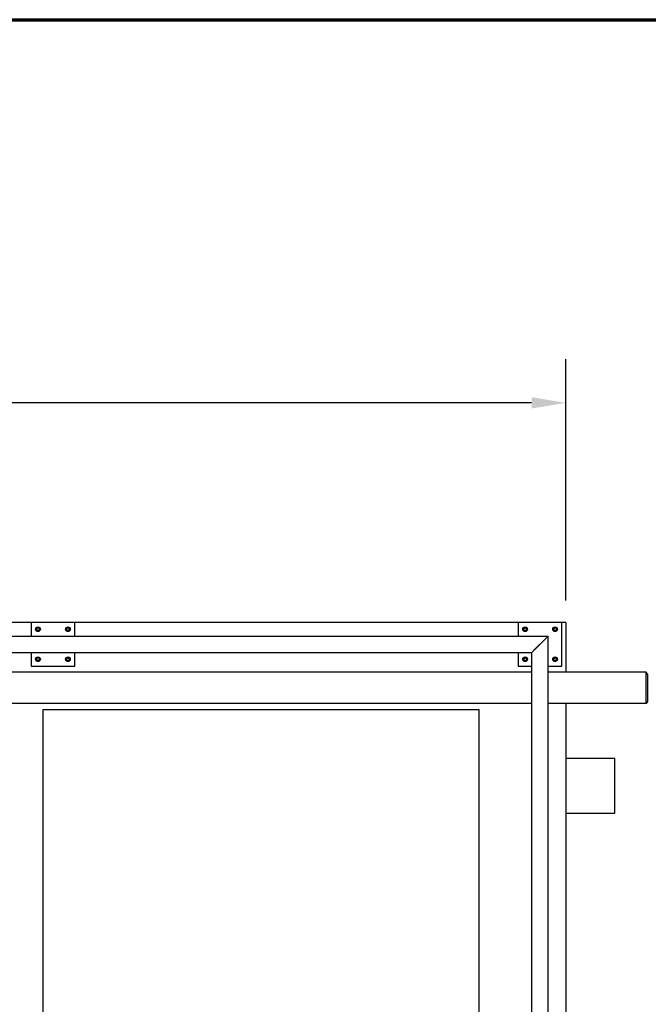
# Model space of a CAD drawing. Header units: inches. Extents: x 24 to 1128, y -69 to 748.
# Tile 660 of 663: x 691 to 749, y 658 to 748. Entities that reach past the tile are written whole.
import ezdxf

# ---------------------------------------------------------------- set-up
doc = ezdxf.new("R2010")
doc.units = ezdxf.units.IN
doc.header["$LTSCALE"] = 32
doc.header["$MEASUREMENT"] = 0
for name, color, linetype, lineweight in [('Border (ANSI)', 7, 'Continuous', 70), ('Dimension (ANSI)', 7, 'Continuous', 25), ('Visible (ANSI)', 7, 'Continuous', 30)]:
    doc.layers.add(name, color=color, linetype=linetype, lineweight=lineweight)
doc.styles.add('Note Text (ANSI)', font='tahoma.ttf')
doc.dimstyles.new('SB Fraction-16 (ANSI)', dxfattribs={"dimscale": 32, "dimtxt": 0.125, "dimasz": 0.098425, "dimexe": 0.125, "dimexo": 0.0625, "dimgap": 0.031496, "dimtad": 0, "dimtih": 1, "dimtoh": 1, "dimdec": 4, "dimrnd": 1e-08, "dimzin": 0, "dimdsep": 46, "dimlunit": 5, "dimtxsty": 'Note Text (ANSI)', "dimcen": 0.09, "dimdle": 0.393701, "dimclrd": 256, "dimclre": 256, "dimclrt": 256, "dimadec": 0, "dimazin": 3, "dimtfac": 0.96, "dimtofl": 0, "dimtmove": 0, "dimatfit": 3, "dimfxl": 1, "dimfrac": 2, "dimtolj": 1, "dimtzin": 12, "dimlwd": -1, "dimlwe": -1, "dimarcsym": 0})

# ---------------------------------------------------------------- blocks, each defined once
blk = doc.blocks.new('Borders SUPERIOR BORDER')
at = {"layer": 'Border (ANSI)'}
blk.add_line((0.75, 23.375), (35.25, 23.375), dxfattribs=at)
blk = doc.blocks.new('*D17')
at = {"layer": 'Defpoints', "color": 0, "transparency": 16777216}
for p in [(741.281, 712.826), (480.281, 692.669), (741.281, 692.669)]:
    blk.add_point(p, dxfattribs=at)
at = {"layer": 'Dimension (ANSI)', "transparency": 16777216}
for p, q in [((480.281, 694.669), (480.281, 716.826)), ((741.281, 694.669), (741.281, 716.826)), ((483.43, 712.826), (605.637, 712.826)), ((738.131, 712.826), (615.924, 712.826))]:
    blk.add_line(p, q, dxfattribs=at)
for points in [[(483.43, 713.351), (483.43, 712.301), (480.281, 712.826)], [(738.131, 713.351), (738.131, 712.301), (741.281, 712.826)]]:
    blk.add_solid(points, dxfattribs=at)
at = {"layer": 'Dimension (ANSI)', "transparency": 16777216, "insert": (606.645, 714.909), "char_height": 4, "attachment_point": 1, "style": 'Note Text (ANSI)'}
blk.add_mtext('\\A1;261', dxfattribs=at)

msp = doc.modelspace()

# ---------------------------------------------------------------- linework, layer by layer
at = {"layer": 'Visible (ANSI)'}
for p, q in [((692.18688, 692.66853), (651.46813, 692.66853)), ((696.18688, 692.66853), (692.18688, 692.66853)), ((692.18688, 692.66853), (692.18688, 691.41853)), ((736.90563, 692.66853), (696.18688, 692.66853)), ((696.18688, 691.41853), (696.18688, 692.66853)), ((740.90563, 692.66853), (736.90563, 692.66853)), ((736.90563, 692.66853), (736.90563, 691.41853)), ((741.28063, 692.66853), (740.90563, 692.66853)), ((740.90563, 688.66853), (740.90563, 692.66853)), ((741.28063, 692.66853), (741.28063, 688.10603)), ((692.73388, 692.17863), (692.65588, 692.1336)), ((692.65588, 692.1336), (692.65588, 692.04353)), ((692.65588, 692.04353), (692.65588, 691.95346)), ((692.65588, 691.95346), (692.73388, 691.90843)), ((692.81188, 692.22366), (692.73388, 692.17863)), ((692.73388, 691.90843), (692.81188, 691.8634)), ((692.88988, 692.17863), (692.81188, 692.22366)), ((692.81188, 691.8634), (692.88988, 691.90843)), ((692.96788, 692.1336), (692.88988, 692.17863)), ((692.88988, 691.90843), (692.96788, 691.95346)), ((692.96788, 692.04353), (692.96788, 692.1336)), ((692.96788, 691.95346), (692.96788, 692.04353)), ((695.48388, 692.17863), (695.40588, 692.1336)), ((695.40588, 692.1336), (695.40588, 692.04353)), ((695.40588, 692.04353), (695.40588, 691.95346)), ((695.40588, 691.95346), (695.48388, 691.90843)), ((695.56188, 692.22366), (695.48388, 692.17863)), ((695.48388, 691.90843), (695.56188, 691.8634)), ((695.63988, 692.17863), (695.56188, 692.22366)), ((695.56188, 691.8634), (695.63988, 691.90843)), ((695.71788, 692.1336), (695.63988, 692.17863)), ((695.63988, 691.90843), (695.71788, 691.95346)), ((695.71788, 692.04353), (695.71788, 692.1336)), ((695.71788, 691.95346), (695.71788, 692.04353)), ((737.45263, 692.17863), (737.37463, 692.1336)), ((737.37463, 692.1336), (737.37463, 692.04353)), ((737.37463, 692.04353), (737.37463, 691.95346)), ((737.37463, 691.95346), (737.45263, 691.90843)), ((737.53063, 692.22366), (737.45263, 692.17863)), ((737.45263, 691.90843), (737.53063, 691.8634)), ((737.60863, 692.17863), (737.53063, 692.22366)), ((737.53063, 691.8634), (737.60863, 691.90843)), ((737.68663, 692.1336), (737.60863, 692.17863)), ((737.60863, 691.90843), (737.68663, 691.95346)), ((737.68663, 692.04353), (737.68663, 692.1336)), ((737.68663, 691.95346), (737.68663, 692.04353)), ((740.20263, 692.17863), (740.12463, 692.1336)), ((740.12463, 692.1336), (740.12463, 692.04353)), ((740.12463, 692.04353), (740.12463, 691.95346)), ((740.12463, 691.95346), (740.20263, 691.90843)), ((740.28063, 692.22366), (740.20263, 692.17863)), ((740.20263, 691.90843), (740.28063, 691.8634)), ((740.35863, 692.17863), (740.28063, 692.22366)), ((740.28063, 691.8634), (740.35863, 691.90843)), ((740.43663, 692.1336), (740.35863, 692.17863)), ((740.35863, 691.90843), (740.43663, 691.95346)), ((740.43663, 692.04353), (740.43663, 692.1336)), ((740.43663, 691.95346), (740.43663, 692.04353)), ((648.71813, 691.41853), (739.64856, 691.41853)), ((738.52356, 690.29353), (739.27356, 691.04353)), ((739.28063, 691.03646), (738.53063, 690.28646)), ((739.64856, 691.41853), (739.27356, 691.04353)), ((739.28063, 691.03646), (739.65563, 691.41146)), ((739.65563, 584.16853), (739.65563, 691.41146)), ((648.71813, 689.91853), (738.14856, 689.91853)), ((692.18688, 689.91853), (692.18688, 688.66853)), ((696.18688, 688.66853), (696.18688, 689.91853)), ((736.90563, 689.91853), (736.90563, 688.66853)), ((738.52356, 690.29353), (738.14856, 689.91853)), ((738.15563, 689.91146), (738.53063, 690.28646)), ((738.15563, 583.41853), (738.15563, 689.91146)), ((692.73388, 689.42863), (692.65588, 689.3836)), ((692.65588, 689.3836), (692.65588, 689.29353)), ((692.65588, 689.29353), (692.65588, 689.20346)), ((692.65588, 689.20346), (692.73388, 689.15843)), ((692.81188, 689.47366), (692.73388, 689.42863)), ((692.73388, 689.15843), (692.81188, 689.1134)), ((692.88988, 689.42863), (692.81188, 689.47366)), ((692.81188, 689.1134), (692.88988, 689.15843)), ((692.96788, 689.3836), (692.88988, 689.42863)), ((692.88988, 689.15843), (692.96788, 689.20346)), ((692.96788, 689.29353), (692.96788, 689.3836)), ((692.96788, 689.20346), (692.96788, 689.29353)), ((695.48388, 689.42863), (695.40588, 689.3836)), ((695.40588, 689.3836), (695.40588, 689.29353)), ((695.40588, 689.29353), (695.40588, 689.20346)), ((695.40588, 689.20346), (695.48388, 689.15843)), ((695.56188, 689.47366), (695.48388, 689.42863)), ((695.48388, 689.15843), (695.56188, 689.1134)), ((695.63988, 689.42863), (695.56188, 689.47366)), ((695.56188, 689.1134), (695.63988, 689.15843)), ((695.71788, 689.3836), (695.63988, 689.42863)), ((695.63988, 689.15843), (695.71788, 689.20346)), ((695.71788, 689.29353), (695.71788, 689.3836)), ((695.71788, 689.20346), (695.71788, 689.29353)), ((737.45263, 689.42863), (737.37463, 689.3836)), ((737.37463, 689.3836), (737.37463, 689.29353)), ((737.37463, 689.29353), (737.37463, 689.20346)), ((737.37463, 689.20346), (737.45263, 689.15843)), ((737.53063, 689.47366), (737.45263, 689.42863)), ((737.45263, 689.15843), (737.53063, 689.1134)), ((737.60863, 689.42863), (737.53063, 689.47366)), ((737.53063, 689.1134), (737.60863, 689.15843)), ((737.68663, 689.3836), (737.60863, 689.42863)), ((737.60863, 689.15843), (737.68663, 689.20346)), ((737.68663, 689.29353), (737.68663, 689.3836)), ((737.68663, 689.20346), (737.68663, 689.29353)), ((740.20263, 689.42863), (740.12463, 689.3836)), ((740.12463, 689.3836), (740.12463, 689.29353)), ((740.12463, 689.29353), (740.12463, 689.20346)), ((740.12463, 689.20346), (740.20263, 689.15843)), ((740.28063, 689.47366), (740.20263, 689.42863)), ((740.20263, 689.15843), (740.28063, 689.1134)), ((740.35863, 689.42863), (740.28063, 689.47366)), ((740.28063, 689.1134), (740.35863, 689.15843)), ((740.43663, 689.3836), (740.35863, 689.42863)), ((740.35863, 689.15843), (740.43663, 689.20346)), ((740.43663, 689.29353), (740.43663, 689.3836)), ((740.43663, 689.20346), (740.43663, 689.29353)), ((738.15563, 688.10603), (674.55951, 688.10603)), ((692.18688, 688.66853), (696.18688, 688.66853)), ((736.90563, 688.66853), (738.15563, 688.66853)), ((739.65563, 688.66853), (740.90563, 688.66853)), ((748.63626, 688.10603), (739.65563, 688.10603)), ((748.63626, 685.23103), (748.63626, 688.10603)), ((748.78013, 687.91853), (748.63626, 688.10603)), ((748.78013, 687.91853), (748.78013, 685.41853)), ((738.15563, 685.23103), (674.55951, 685.23103)), ((748.63626, 685.23103), (739.65563, 685.23103)), ((741.28063, 685.23103), (741.28063, 584.16853)), ((748.78013, 685.41853), (748.63626, 685.23103)), ((693.28063, 552.66853), (693.28063, 684.66853)), ((693.28063, 684.66853), (733.28063, 684.66853)), ((733.28063, 684.66853), (733.28063, 552.66853)), ((745.78063, 680.16853), (741.28063, 680.16853)), ((745.78063, 675.16853), (745.78063, 680.16853)), ((741.28063, 675.16853), (745.78063, 675.16853))]:
    msp.add_line(p, q, dxfattribs=at)
for centre, radius in [((692.81188, 692.04353), 0.216), ((692.81188, 692.04353), 0.1248), ((695.56188, 692.04353), 0.216), ((695.56188, 692.04353), 0.1248), ((737.53063, 692.04353), 0.216), ((737.53063, 692.04353), 0.1248), ((740.28063, 692.04353), 0.216), ((740.28063, 692.04353), 0.1248), ((692.81188, 689.29353), 0.216), ((692.81188, 689.29353), 0.1248), ((695.56188, 689.29353), 0.216), ((695.56188, 689.29353), 0.1248), ((737.53063, 689.29353), 0.216), ((737.53063, 689.29353), 0.1248), ((740.28063, 689.29353), 0.216), ((740.28063, 689.29353), 0.1248)]:
    msp.add_circle(centre, radius, dxfattribs=at)
for centre, start, end in [((692.81188, 692.04353), 120, 180), ((692.81188, 692.04353), 180, 240), ((692.81188, 692.04353), 60, 120), ((692.81188, 692.04353), 240, 300), ((692.81188, 692.04353), 0, 60), ((692.81188, 692.04353), 300, 0), ((695.56188, 692.04353), 120, 180), ((695.56188, 692.04353), 180, 240), ((695.56188, 692.04353), 60, 120), ((695.56188, 692.04353), 240, 300), ((695.56188, 692.04353), 0, 60), ((695.56188, 692.04353), 300, 0), ((737.53063, 692.04353), 120, 180), ((737.53063, 692.04353), 180, 240), ((737.53063, 692.04353), 60, 120), ((737.53063, 692.04353), 240, 300), ((737.53063, 692.04353), 0, 60), ((737.53063, 692.04353), 300, 0), ((740.28063, 692.04353), 120, 180), ((740.28063, 692.04353), 180, 240), ((740.28063, 692.04353), 60, 120), ((740.28063, 692.04353), 240, 300), ((740.28063, 692.04353), 0, 60), ((740.28063, 692.04353), 300, 0), ((692.81188, 689.29353), 120, 180), ((692.81188, 689.29353), 180, 240), ((692.81188, 689.29353), 60, 120), ((692.81188, 689.29353), 240, 300), ((692.81188, 689.29353), 0, 60), ((692.81188, 689.29353), 300, 0), ((695.56188, 689.29353), 120, 180), ((695.56188, 689.29353), 180, 240), ((695.56188, 689.29353), 60, 120), ((695.56188, 689.29353), 240, 300), ((695.56188, 689.29353), 0, 60), ((695.56188, 689.29353), 300, 0), ((737.53063, 689.29353), 120, 180), ((737.53063, 689.29353), 180, 240), ((737.53063, 689.29353), 60, 120), ((737.53063, 689.29353), 240, 300), ((737.53063, 689.29353), 0, 60), ((737.53063, 689.29353), 300, 0), ((740.28063, 689.29353), 120, 180), ((740.28063, 689.29353), 180, 240), ((740.28063, 689.29353), 60, 120), ((740.28063, 689.29353), 240, 300), ((740.28063, 689.29353), 0, 60), ((740.28063, 689.29353), 300, 0)]:
    msp.add_arc(centre, 0.156, start, end, dxfattribs=at)

# ---------------------------------------------------------------- block references
at = {"xscale": 32, "yscale": 32, "zscale": 32}
msp.add_blockref('Borders SUPERIOR BORDER', (0, 0), dxfattribs=at)

# ---------------------------------------------------------------- dimensions: what is measured, and where the dimension line sits
at = {"layer": 'Dimension (ANSI)'}
dim = msp.add_linear_dim(base=(741.28063, 712.82601), p1=(480.28063, 692.66853), p2=(741.28063, 692.66853), dimstyle='SB Fraction-16 (ANSI)', override={"dimgap": 0.031496, "dimtih": 0, "dimtoh": 0, "dimdec": 4, "dimtol": 0, "dimlim": 0, "dimtp": 0, "dimtm": 0, "dimtdec": 2, "dimatfit": 1}, dxfattribs=at)
dim.commit()
dim.dimension.update_dxf_attribs({"geometry": '*D17', "text_midpoint": (610.78063, 712.82601), "dimtype": 160})

doc.saveas('drawing.dxf')
